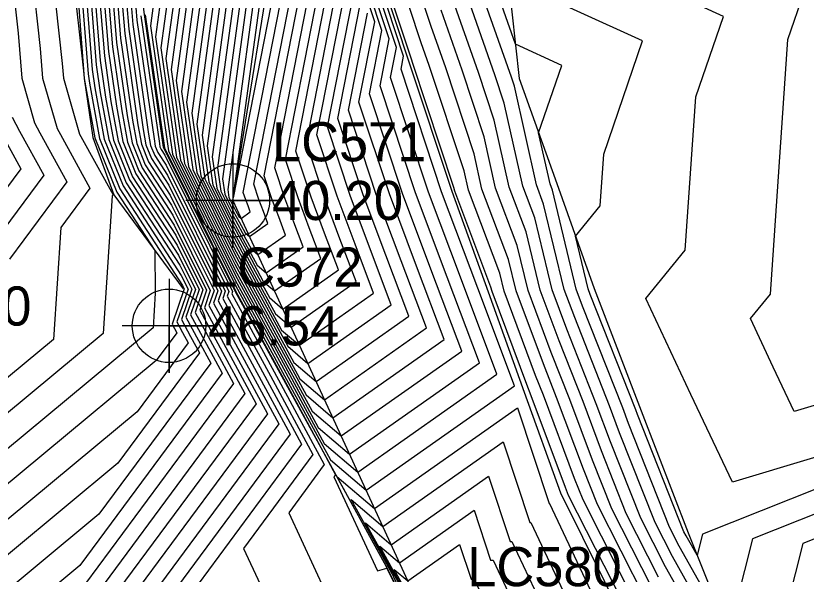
# Model space of a CAD drawing. Extents: x 2188792 to 2191981, y 386090 to 389710.
# Drawn here: x 2190370.9 to 2190421.4, y 387839.5 to 387875.2 of the extents above; entities that cross this region are included whole.
import ezdxf

# ---------------------------------------------------------------- set-up
doc = ezdxf.new("R2010")
doc.units = 0
for name, color, linetype in [('DTM Contours Major', 7, 'Continuous'), ('DTM Contours Minor', 7, 'Continuous'), ('Exist DTM Breakline Underwater', 7, 'Continuous'), ('Exist DTM Breakline Underwater Cogo Elevation', 7, 'Continuous'), ('Exist DTM Breakline Underwater Cogo Number', 7, 'Continuous'), ('Exist DTM Breakline Underwater Cogo Point CELL', 7, 'Continuous'), ('Exist DTM Regular Point Underwater CELL', 7, 'Continuous'), ('Exist DTM Regular Point Underwater Cogo Elevation', 7, 'Continuous'), ('Exist DTM Regular Point Underwater Cogo Number', 7, 'Continuous'), ('PH Exist DTM Breakline', 7, 'Continuous')]:
    doc.layers.add(name, color=color, linetype=linetype)

msp = doc.modelspace()

# ---------------------------------------------------------------- linework, layer by layer
at = {"layer": 'DTM Contours Major'}
for points in [[(2190368.775, 387881.863), (2190371.963, 387877.988), (2190372.508, 387873.123), (2190372.655, 387871.224), (2190373.585, 387868.007), (2190373.791, 387867.615), (2190375.682, 387864.193), (2190373.818, 387861.682), (2190373.353, 387854.54), (2190363.105, 387846.036)], [(2190411.107, 387838.029), (2190408.081, 387843.999), (2190407.193, 387846.245), (2190405.473, 387850.835), (2190404.628, 387852.974), (2190402.884, 387857.634), (2190402.401, 387859.643), (2190400.707, 387864.142), (2190400.205, 387866.388), (2190398.391, 387871.873), (2190397.465, 387874.512), (2190395.4, 387880.754)], [(2190380.665, 387876.59), (2190380.2, 387873.167), (2190381.209, 387866.179), (2190384.948, 387858.662), (2190387.581, 387853.828), (2190390.254, 387848.922), (2190392.245, 387847.217), (2190400.539, 387853.05), (2190398.485, 387858.514), (2190396.461, 387863.902), (2190394.199, 387870.742), (2190394.783, 387873.726), (2190392.493, 387880.651)], [(2190385.391, 387880.171), (2190383.492, 387866.194), (2190383.78, 387864.201), (2190384.846, 387862.058), (2190385.597, 387860.679), (2190386.36, 387859.28), (2190386.928, 387858.794), (2190389.293, 387860.457), (2190388.707, 387862.016), (2190388.13, 387863.552), (2190387.485, 387865.503), (2190390.165, 387879.203)], [(2190429.883, 387846.532), (2190417.987, 387841.804), (2190416.446, 387835.74), (2190413.302, 387841.33), (2190412.684, 387842.55), (2190410.069, 387849.164), (2190409.694, 387850.166), (2190407.125, 387856.667), (2190406.721, 387857.747), (2190405.204, 387864.063), (2190405.053, 387864.464), (2190404.324, 387867.724), (2190405.808, 387872.038), (2190402.839, 387873.394), (2190400.615, 387879.729)], [(2190383.028, 387878.38), (2190381.846, 387869.68), (2190382.495, 387865.19), (2190384.897, 387860.36), (2190386.589, 387857.253), (2190388.307, 387854.101), (2190389.586, 387853.005), (2190394.916, 387856.753), (2190393.596, 387860.265), (2190392.296, 387863.727), (2190390.842, 387868.122), (2190392.474, 387876.464)], [(2190375.642, 387877.512), (2190376.083, 387872.072), (2190376.337, 387870.316), (2190376.882, 387867.295), (2190378.001, 387864.533), (2190381.419, 387859.27), (2190382.178, 387857.744), (2190381.516, 387855.808), (2190382.098, 387854.731), (2190382.67, 387853.673), (2190377.47, 387846.645), (2190367.155, 387838.086)], [(2190377.126, 387876.626), (2190377.38, 387873.499), (2190378.053, 387868.83), (2190378.367, 387867.091), (2190379.012, 387865.501), (2190380.979, 387862.472), (2190383.365, 387857.673), (2190382.984, 387856.557), (2190384.653, 387853.469), (2190386.294, 387850.434), (2190371.382, 387830.282)], [(2190378.611, 387875.739), (2190378.677, 387874.927), (2190379.77, 387867.344), (2190379.853, 387866.887), (2190380.022, 387866.47), (2190380.539, 387865.673), (2190384.552, 387857.602), (2190384.451, 387857.306), (2190387.207, 387852.208), (2190389.917, 387847.195), (2190385.477, 387841.195), (2190387.454, 387836.94)], [(2190394.904, 387841.428), (2190401.133, 387845.809), (2190402.507, 387841.64), (2190402.621, 387841.643), (2190405.153, 387836.261), (2190398.423, 387832.883), (2190395.486, 387838.786), (2190395.478, 387838.821), (2190393.275, 387842.824), (2190394.904, 387841.428)]]:
    msp.add_lwpolyline(points, dxfattribs=at)
at = {"layer": 'DTM Contours Minor'}
for points in [[(2190388.304, 387903.965), (2190387.62, 387884.186), (2190387.552, 387883.988), (2190387.293, 387883.438), (2190386.824, 387883.02), (2190386.698, 387882.171), (2190386.809, 387881.245), (2190384.48, 387864.102), (2190384.552, 387863.608), (2190384.816, 387863.076), (2190385.002, 387862.734), (2190385.191, 387862.387), (2190385.332, 387862.267), (2190385.919, 387862.679), (2190385.774, 387863.066), (2190385.63, 387863.447), (2190385.47, 387863.931), (2190388.78, 387880.846), (2190388.46, 387881.812), (2190388.434, 387881.964), (2190388.439, 387882.215), (2190388.463, 387882.598), (2190388.537, 387882.789), (2190388.304, 387903.965)], [(2190384.834, 387863.587), (2190387.282, 387881.603), (2190387.223, 387882.09), (2190387.289, 387882.537), (2190387.536, 387882.757), (2190387.672, 387883.045), (2190387.708, 387883.15), (2190388.068, 387893.551), (2190388.19, 387882.415), (2190388.152, 387882.315), (2190388.139, 387882.114), (2190388.136, 387881.981), (2190388.15, 387881.902), (2190388.318, 387881.393), (2190384.834, 387863.587)], [(2190370.944, 387884.234), (2190374.935, 387880.202), (2190374.994, 387878.314), (2190375.048, 387877.867), (2190375.565, 387871.501), (2190375.65, 387870.91), (2190376.288, 387867.376), (2190377.597, 387864.146), (2190381.595, 387857.99), (2190381.703, 387857.773), (2190380.929, 387855.509), (2190381.076, 387855.236), (2190381.221, 387854.968), (2190379.905, 387853.19), (2190365.535, 387841.266)], [(2190370.096, 387883.434), (2190374.559, 387878.008), (2190375.268, 387871.683), (2190375.306, 387871.216), (2190375.307, 387871.207), (2190375.991, 387867.417), (2190377.395, 387863.952), (2190379.819, 387860.219), (2190379.849, 387857.492), (2190379.706, 387855.287), (2190364.725, 387842.856)], [(2190426.933, 387880.454), (2190431.643, 387883.46), (2190435.415, 387879.931), (2190440.186, 387876.34), (2190447.605, 387870.269), (2190443.819, 387866.587), (2190439.899, 387865.954), (2190429.647, 387856.367), (2190427.372, 387851.966), (2190420.639, 387849.935), (2190419.302, 387852.773), (2190417.845, 387855.864), (2190419.12, 387857.427), (2190420.242, 387873.702), (2190421.283, 387876.732), (2190412.527, 387880.73), (2190426.933, 387880.454)], [(2190369.435, 387882.649), (2190373.261, 387877.998), (2190373.915, 387872.16), (2190373.988, 387871.218), (2190375.02, 387867.647), (2190375.097, 387867.501), (2190377.155, 387863.777), (2190377.101, 387863.704), (2190376.529, 387854.913), (2190363.915, 387844.446)], [(2190427.048, 387848.538), (2190416.692, 387845.414), (2190414.045, 387851.031), (2190411.161, 387857.15), (2190413.685, 387860.243), (2190414.36, 387870.035), (2190416.125, 387875.168), (2190401.935, 387881.646)], [(2190381.138, 387876.948), (2190380.529, 387872.469), (2190381.466, 387865.981), (2190384.938, 387859.002), (2190387.383, 387854.513), (2190389.864, 387849.958), (2190391.714, 387848.374), (2190399.414, 387853.79), (2190397.508, 387858.864), (2190395.628, 387863.867), (2190393.528, 387870.218), (2190394.321, 387874.274), (2190392.183, 387880.741)], [(2190381.61, 387877.306), (2190380.859, 387871.772), (2190381.724, 387865.783), (2190384.927, 387859.341), (2190387.185, 387855.198), (2190389.475, 387850.994), (2190391.182, 387849.532), (2190398.289, 387854.531), (2190396.53, 387859.214), (2190394.795, 387863.832), (2190392.856, 387869.694), (2190393.86, 387874.821), (2190391.872, 387880.83)], [(2190386.337, 387880.887), (2190384.151, 387864.8), (2190384.294, 387863.806), (2190384.826, 387862.737), (2190385.201, 387862.049), (2190385.581, 387861.352), (2190385.864, 387861.109), (2190387.043, 387861.939), (2190386.751, 387862.716), (2190386.464, 387863.482), (2190386.142, 387864.455), (2190389.242, 387880.298)], [(2190379.72, 387875.873), (2190379.542, 387874.561), (2190380.695, 387866.574), (2190384.968, 387857.983), (2190387.978, 387852.457), (2190391.033, 387846.851), (2190393.309, 387844.901), (2190402.788, 387851.568), (2190400.441, 387857.814), (2190398.128, 387863.971), (2190395.542, 387871.789), (2190395.707, 387872.631), (2190393.113, 387880.473)], [(2190380.192, 387876.231), (2190379.871, 387873.864), (2190380.952, 387866.376), (2190384.958, 387858.323), (2190387.78, 387853.143), (2190390.643, 387847.887), (2190392.777, 387846.059), (2190401.663, 387852.309), (2190399.463, 387858.164), (2190397.294, 387863.936), (2190394.871, 387871.266), (2190395.245, 387873.178), (2190392.803, 387880.562)], [(2190385.864, 387880.529), (2190383.822, 387865.497), (2190384.037, 387864.004), (2190384.836, 387862.397), (2190385.399, 387861.364), (2190385.97, 387860.316), (2190386.396, 387859.951), (2190388.168, 387861.198), (2190387.729, 387862.366), (2190387.297, 387863.517), (2190386.813, 387864.979), (2190389.703, 387879.75)], [(2190410.229, 387836.708), (2190406.24, 387844.579), (2190406.043, 387845.078), (2190403.785, 387851.102), (2190403.629, 387851.496), (2190401.349, 387857.588), (2190401.28, 387857.876), (2190398.968, 387864.013), (2190398.92, 387864.231), (2190396.295, 387872.169), (2190396.205, 387872.425), (2190393.555, 387880.437)], [(2190410.668, 387837.368), (2190407.161, 387844.289), (2190406.618, 387845.661), (2190404.629, 387850.968), (2190404.129, 387852.235), (2190402.116, 387857.611), (2190401.84, 387858.759), (2190399.838, 387864.077), (2190399.562, 387865.309), (2190397.343, 387872.021), (2190396.835, 387873.468), (2190394.478, 387880.595)], [(2190384.919, 387879.813), (2190383.163, 387866.891), (2190383.523, 387864.399), (2190384.857, 387861.718), (2190385.796, 387859.994), (2190386.749, 387858.244), (2190387.459, 387857.636), (2190390.417, 387859.716), (2190389.685, 387861.665), (2190388.963, 387863.587), (2190388.156, 387866.026), (2190390.627, 387878.655)], [(2190384.446, 387879.455), (2190382.834, 387867.589), (2190383.266, 387864.597), (2190384.867, 387861.379), (2190385.994, 387859.309), (2190387.138, 387857.209), (2190387.991, 387856.478), (2190391.542, 387858.976), (2190390.663, 387861.315), (2190389.796, 387863.622), (2190388.828, 387866.55), (2190391.089, 387878.107)], [(2190383.501, 387878.738), (2190382.175, 387868.983), (2190382.752, 387864.992), (2190384.887, 387860.7), (2190386.391, 387857.939), (2190387.917, 387855.137), (2190389.055, 387854.163), (2190393.791, 387857.494), (2190392.618, 387860.615), (2190391.462, 387863.692), (2190390.171, 387867.598), (2190392.012, 387877.012)], [(2190383.973, 387879.096), (2190382.505, 387868.286), (2190383.009, 387864.794), (2190384.877, 387861.039), (2190386.193, 387858.624), (2190387.528, 387856.173), (2190388.523, 387855.321), (2190392.666, 387858.235), (2190391.641, 387860.965), (2190390.629, 387863.657), (2190389.499, 387867.074), (2190391.551, 387877.56)], [(2190416.283, 387834.589), (2190412.863, 387840.67), (2190411.763, 387842.84), (2190409.494, 387848.58), (2190408.85, 387850.3), (2190406.626, 387855.928), (2190405.953, 387857.724), (2190404.643, 387863.179), (2190404.183, 387864.4), (2190402.775, 387870.702), (2190402.584, 387871.28), (2190399.985, 387878.686)], [(2190375.345, 387877.69), (2190375.824, 387871.786), (2190375.993, 387870.613), (2190376.585, 387867.335), (2190377.799, 387864.34), (2190381.507, 387858.63), (2190381.941, 387857.758), (2190381.222, 387855.658), (2190381.587, 387854.984), (2190381.946, 387854.32), (2190378.687, 387849.917), (2190366.345, 387839.676)], [(2190370.666, 387877.977), (2190371.102, 387874.086), (2190371.322, 387871.231), (2190372.15, 387868.367), (2190372.485, 387867.729), (2190374.21, 387864.609), (2190370.534, 387859.659)], [(2190382.083, 387877.664), (2190381.188, 387871.075), (2190381.981, 387865.585), (2190384.917, 387859.681), (2190386.986, 387855.883), (2190389.086, 387852.03), (2190390.65, 387850.69), (2190397.165, 387855.272), (2190395.552, 387859.565), (2190393.962, 387863.797), (2190392.185, 387869.17), (2190393.398, 387875.369)], [(2190382.556, 387878.022), (2190381.517, 387870.378), (2190382.238, 387865.388), (2190384.907, 387860.02), (2190386.788, 387856.568), (2190388.696, 387853.065), (2190390.118, 387851.848), (2190396.04, 387856.013), (2190394.574, 387859.915), (2190393.129, 387863.762), (2190391.513, 387868.646), (2190392.936, 387875.917)], [(2190415.333, 387834.837), (2190412.424, 387840.009), (2190410.843, 387843.129), (2190408.919, 387847.996), (2190408.006, 387850.433), (2190406.126, 387855.189), (2190405.186, 387857.702), (2190404.083, 387862.295), (2190403.314, 387864.335), (2190402.133, 387869.624), (2190401.536, 387871.428), (2190399.355, 387877.642)], [(2190375.938, 387877.335), (2190376.343, 387872.357), (2190376.68, 387870.019), (2190377.179, 387867.254), (2190378.203, 387864.727), (2190381.331, 387859.911), (2190382.415, 387857.73), (2190381.809, 387855.958), (2190382.609, 387854.479), (2190383.395, 387853.025), (2190376.252, 387843.372), (2190367.965, 387836.496)], [(2190376.235, 387877.158), (2190376.602, 387872.643), (2190377.023, 387869.722), (2190377.476, 387867.213), (2190378.405, 387864.92), (2190381.243, 387860.551), (2190382.653, 387857.716), (2190382.103, 387856.108), (2190383.12, 387854.227), (2190384.12, 387852.377), (2190375.035, 387840.1), (2190368.775, 387834.906)], [(2190429.772, 387848.054), (2190414.777, 387842.095), (2190414.437, 387840.753), (2190413.741, 387841.99), (2190413.604, 387842.26), (2190410.644, 387849.748), (2190410.538, 387850.032), (2190407.625, 387857.405), (2190407.488, 387857.77), (2190406.68, 387861.135), (2190408.251, 387863.059), (2190408.478, 387866.367), (2190410.966, 387873.603), (2190402.387, 387877.52)], [(2190376.829, 387876.803), (2190377.121, 387873.214), (2190377.71, 387869.127), (2190378.07, 387867.132), (2190378.809, 387865.308), (2190381.067, 387861.832), (2190383.128, 387857.687), (2190382.69, 387856.407), (2190384.142, 387853.722), (2190385.569, 387851.081), (2190372.6, 387833.555)], [(2190376.532, 387876.981), (2190376.861, 387872.928), (2190377.367, 387869.424), (2190377.773, 387867.173), (2190378.607, 387865.114), (2190381.155, 387861.191), (2190382.89, 387857.701), (2190382.396, 387856.258), (2190383.631, 387853.974), (2190384.844, 387851.729), (2190373.817, 387836.827)], [(2190377.423, 387876.449), (2190377.639, 387873.785), (2190378.397, 387868.533), (2190378.664, 387867.05), (2190379.214, 387865.695), (2190380.891, 387863.112), (2190383.603, 387857.659), (2190383.277, 387856.707), (2190385.164, 387853.217), (2190387.018, 387849.786), (2190373.915, 387832.078)], [(2190377.72, 387876.271), (2190377.899, 387874.07), (2190378.74, 387868.236), (2190378.961, 387867.01), (2190379.416, 387865.889), (2190380.803, 387863.753), (2190383.84, 387857.645), (2190383.571, 387856.857), (2190385.674, 387852.965), (2190387.743, 387849.138), (2190376.805, 387834.357)], [(2190411.985, 387839.349), (2190409.922, 387843.419), (2190408.344, 387847.413), (2190407.162, 387850.567), (2190405.627, 387854.451), (2190404.418, 387857.679), (2190403.522, 387861.411), (2190402.445, 387864.271), (2190401.49, 387868.545), (2190400.488, 387871.576), (2190398.725, 387876.599)], [(2190378.017, 387876.094), (2190378.158, 387874.356), (2190379.083, 387867.939), (2190379.258, 387866.969), (2190379.618, 387866.082), (2190380.715, 387864.393), (2190384.077, 387857.63), (2190383.864, 387857.007), (2190386.185, 387852.712), (2190388.468, 387848.49), (2190379.696, 387836.637)], [(2190378.314, 387875.917), (2190378.417, 387874.641), (2190379.427, 387867.642), (2190379.556, 387866.928), (2190379.82, 387866.276), (2190380.627, 387865.033), (2190384.315, 387857.616), (2190384.158, 387857.157), (2190386.696, 387852.46), (2190389.192, 387847.843), (2190382.586, 387838.916)], [(2190378.936, 387875.212), (2190380.113, 387867.047), (2190380.15, 387866.847), (2190380.224, 387866.663), (2190380.451, 387866.314), (2190384.79, 387857.588), (2190384.745, 387857.456), (2190387.718, 387851.955), (2190390.642, 387846.547), (2190388.367, 387843.474), (2190390.747, 387838.353)], [(2190379.212, 387875.258), (2190380.438, 387866.772), (2190384.978, 387857.644), (2190388.177, 387851.772), (2190390.107, 387848.228), (2190391.366, 387845.899), (2190391.258, 387845.753), (2190394.04, 387839.766), (2190394.626, 387839.921), (2190398.97, 387831.109)], [(2190411.546, 387838.689), (2190409.002, 387843.709), (2190407.768, 387846.829), (2190406.318, 387850.701), (2190405.128, 387853.712), (2190403.651, 387857.656), (2190402.961, 387860.527), (2190401.576, 387864.206), (2190400.848, 387867.467), (2190399.439, 387871.724), (2190398.095, 387875.555)], [(2190370.715, 387868.727), (2190371.179, 387867.842), (2190372.737, 387865.024), (2190367.25, 387857.637)], [(2190369.874, 387867.956), (2190371.264, 387865.44), (2190363.967, 387855.614)], [(2190393.841, 387843.744), (2190402.985, 387850.175), (2190405.002, 387844.055), (2190405.027, 387844.055), (2190408.697, 387836.253), (2190398.941, 387831.357), (2190394.684, 387839.914), (2190394.683, 387839.917), (2190391.448, 387845.793), (2190393.841, 387843.744)], [(2190438.454, 387833.349), (2190434.617, 387840.524), (2190439.267, 387849.38), (2190429.994, 387845.01), (2190421.196, 387841.514), (2190419.718, 387835.697)], [(2190394.373, 387842.586), (2190402.059, 387847.992), (2190403.755, 387842.847), (2190403.824, 387842.849), (2190406.925, 387836.257), (2190398.682, 387832.12), (2190395.085, 387839.35), (2190395.081, 387839.369), (2190392.361, 387844.308), (2190394.373, 387842.586)], [(2190395.436, 387840.271), (2190400.207, 387843.626), (2190401.26, 387840.433), (2190401.418, 387840.437), (2190403.381, 387836.265), (2190398.164, 387833.646), (2190395.887, 387838.223), (2190395.876, 387838.274), (2190394.188, 387841.34), (2190395.436, 387840.271)], [(2190395.968, 387839.113), (2190399.282, 387841.444), (2190400.013, 387839.226), (2190400.215, 387839.231), (2190401.609, 387836.269), (2190397.905, 387834.41), (2190396.288, 387837.659), (2190396.273, 387837.726), (2190395.101, 387839.855), (2190395.968, 387839.113)]]:
    msp.add_lwpolyline(points, dxfattribs=at)
at = {"layer": 'Exist DTM Breakline Underwater'}
msp.add_line((2190384.806, 387863.412), (2190397.27, 387836.278), dxfattribs=at)
msp.add_lwpolyline([(2190384.806, 387863.412), (2190387.806, 387882.001), (2190388.792, 387925.487)], dxfattribs=at)
at = {"layer": 'Exist DTM Breakline Underwater Cogo Point CELL'}
msp.add_lwpolyline([(2190384.806, 387866.412), (2190384.806, 387860.412), (2190384.806, 387863.412), (2190387.806, 387863.412), (2190381.806, 387863.412)], dxfattribs=at)
msp.add_circle((2190384.806, 387863.412), 2.344, dxfattribs=at)
at = {"layer": 'Exist DTM Regular Point Underwater CELL'}
msp.add_lwpolyline([(2190380.73, 387858.407), (2190380.73, 387852.407), (2190380.73, 387855.407), (2190383.73, 387855.407), (2190377.73, 387855.407)], dxfattribs=at)
msp.add_circle((2190380.73, 387855.407), 2.344, dxfattribs=at)
at = {"layer": 'PH Exist DTM Breakline'}
for points in [[(2190408.709, 387916.812), (2190406.476, 387912.544), (2190403.281, 387907.558), (2190402.467, 387903.976), (2190401.93, 387900.798), (2190398.849, 387894.998), (2190396.262, 387891.785), (2190394.009, 387888.688), (2190393.383, 387887.073), (2190393.174, 387883.823), (2190393.138, 387881.686), (2190393.357, 387880.403), (2190396.069, 387872.201), (2190398.782, 387863.999), (2190401.093, 387857.581), (2190403.404, 387851.162), (2190405.714, 387844.744), (2190409.925, 387836.251)], [(2190406.298, 387816.879), (2190403.427, 387822.235), (2190399.021, 387831.123), (2190394.614, 387840.012), (2190391.403, 387845.867), (2190388.191, 387851.722), (2190384.98, 387857.576), (2190380.382, 387866.815), (2190379.132, 387875.428), (2190378.156, 387883.484), (2190379.251, 387890.883), (2190383.344, 387894.505), (2190385.602, 387899.25), (2190386.187, 387900.994), (2190385.728, 387904.011), (2190384.865, 387905.092), (2190383.74, 387906.864), (2190380.217, 387909.604), (2190373.184, 387913.725), (2190372.056, 387914.387), (2190363.601, 387916.471)], [(2190370.237, 387910.471), (2190373.08, 387909.578), (2190377.692, 387905.624), (2190380.701, 387899.736), (2190378.934, 387894.373), (2190376.543, 387890.089), (2190375.284, 387886.194), (2190374.808, 387878.01), (2190375.302, 387871.211), (2190375.87, 387867.433), (2190377.199, 387863.764), (2190381.624, 387857.777)], [(2190401.91, 387881.874), (2190403.078, 387871.21), (2190405.478, 387864.496), (2190407.879, 387857.781), (2190410.872, 387849.979), (2190413.866, 387842.178), (2190416.981, 387834.407), (2190419.678, 387830.502), (2190425.55, 387825.838), (2190435.455, 387822.35)]]:
    msp.add_lwpolyline(points, dxfattribs=at)

# ---------------------------------------------------------------- texts
at = {"layer": 'Exist DTM Breakline Underwater Cogo Elevation'}
msp.add_text('40.20', height=2.5, dxfattribs=at).set_placement((2190387.306, 387862.162))
at = {"layer": 'Exist DTM Breakline Underwater Cogo Number'}
for s, p in [('LC571', (2190387.306, 387865.912)), ('LC260', (2190362.096, 387855.422)), ('LC580', (2190399.77, 387838.778))]:
    msp.add_text(s, height=2.5, dxfattribs=at).set_placement(p)
at = {"layer": 'Exist DTM Regular Point Underwater Cogo Elevation'}
msp.add_text('46.54', height=2.5, dxfattribs=at).set_placement((2190383.23, 387854.157))
at = {"layer": 'Exist DTM Regular Point Underwater Cogo Number'}
msp.add_text('LC572', height=2.5, dxfattribs=at).set_placement((2190383.23, 387857.907))

doc.saveas('drawing.dxf')
